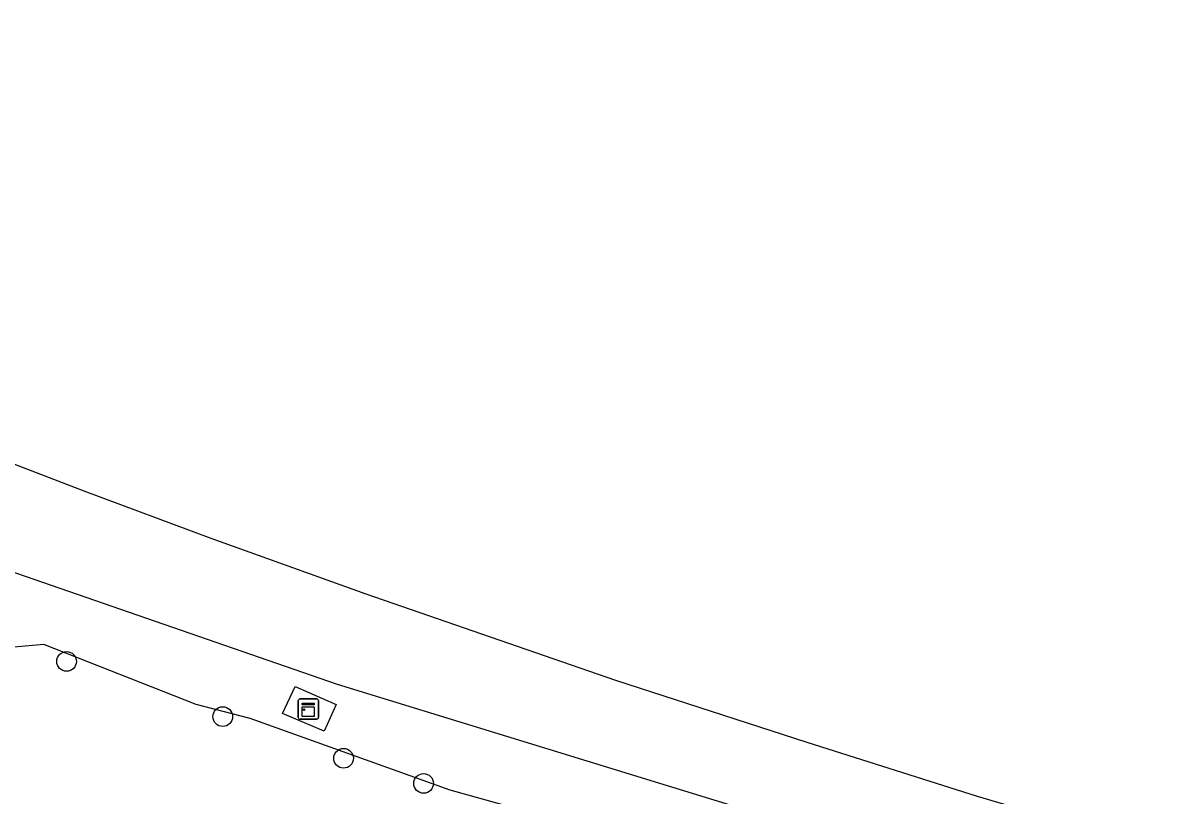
# Model space of a CAD drawing. Extents: x 159718 to 160783, y 383290 to 384030.
# Drawn here: x 160687.6 to 160744.9, y 383695.1 to 383733.5 of the extents above; entities that cross this region are included whole.
import ezdxf

# ---------------------------------------------------------------- set-up
doc = ezdxf.new("R2010")
doc.units = 0
for name, color, linetype in [('IMGEO_Boom', 7, 'Continuous'), ('IMGEO_Geluidsscherm', 7, 'Continuous'), ('IMGEO_Kast', 7, 'Continuous'), ('IMGEO_Perron', 7, 'Continuous'), ('IMGEO_Struiken', 7, 'Continuous'), ('IMGEO_Voetpad_halfverhard', 7, 'Continuous'), ('IMGEO_Voetpad_open', 7, 'Continuous')]:
    doc.layers.add(name, color=color, linetype=linetype)

msp = doc.modelspace()

# ---------------------------------------------------------------- linework, layer by layer
at = {"layer": 'IMGEO_Boom'}
for centre in [(160689.799, 383701.807), (160697.561, 383699.066), (160703.562, 383696.996), (160707.538, 383695.745)]:
    msp.add_circle(centre, 0.489, dxfattribs=at)
at = {"layer": 'IMGEO_Geluidsscherm'}
msp.add_lwpolyline([(160684.398, 383712.676), (160690.653, 383710.277), (160696.961, 383707.925), (160704.666, 383705.158), (160717.076, 383700.883), (160726.581, 383697.789), (160735.043, 383695.111), (160740.501, 383693.512), (160744.416, 383692.278), (160744.923, 383694.063)], dxfattribs=at)
at = {"layer": 'IMGEO_Kast'}
for p, q in [((160701.314, 383699.018), (160701.314, 383699.859)), ((160701.314, 383699.859), (160701.314, 383699.018)), ((160701.389, 383699.943), (160702.23, 383699.943)), ((160702.23, 383699.943), (160701.389, 383699.943)), ((160702.314, 383699.868), (160702.314, 383699.027)), ((160702.314, 383699.027), (160702.314, 383699.868)), ((160702.239, 383698.943), (160701.398, 383698.943)), ((160701.398, 383698.943), (160702.239, 383698.943))]:
    msp.add_line(p, q, dxfattribs=at)
for points in [[(160701.509, 383699.733), (160702.109, 383699.733), (160702.109, 383699.648), (160701.509, 383699.648), (160701.509, 383699.733)], [(160701.509, 383699.558), (160702.109, 383699.558), (160702.109, 383699.069), (160701.509, 383699.069), (160701.509, 383699.558)]]:
    msp.add_lwpolyline(points, dxfattribs=at)
msp.add_circle((160701.593, 383699.407), 0.0377, dxfattribs=at)
for centre, start, end in [((160701.392, 383699.865), 92.4484, 184.2845), ((160701.392, 383699.865), 92.4484, 184.2845), ((160702.236, 383699.865), 2.4484, 94.2845), ((160702.236, 383699.865), 2.4484, 94.2845), ((160701.392, 383699.021), 182.4484, 274.2845), ((160701.392, 383699.021), 182.4484, 274.2845), ((160702.236, 383699.021), 272.4484, 4.2845), ((160702.236, 383699.021), 272.4484, 4.2845)]:
    msp.add_arc(centre, 0.0779, start, end, dxfattribs=at)
at = {"layer": 'IMGEO_Perron'}
msp.add_lwpolyline([(160635.837, 383733.513), (160639.447, 383731.781), (160643.257, 383730.035), (160649.364, 383727.268), (160659.591, 383722.779), (160669.948, 383718.427), (160678.174, 383715.121), (160684.398, 383712.676), (160690.653, 383710.277), (160696.961, 383707.925), (160704.666, 383705.158), (160717.076, 383700.883), (160726.581, 383697.789), (160735.043, 383695.111), (160740.501, 383693.512)], dxfattribs=at)
at = {"layer": 'IMGEO_Struiken'}
msp.add_lwpolyline([(160632.666, 383726.581), (160646.548, 383720.787), (160670.505, 383711.999), (160703.249, 383700.683), (160724.066, 383694.29), (160724.044, 383693.517), (160725.275, 383693.198), (160728.716, 383692.144), (160731.885, 383690.916), (160738.794, 383687.708)], dxfattribs=at)
at = {"layer": 'IMGEO_Voetpad_halfverhard'}
msp.add_lwpolyline([(160738.349, 383686.344), (160737.841, 383685.776), (160732.687, 383688.048), (160726.609, 383689.995), (160720.531, 383691.942), (160714.501, 383693.841), (160708.851, 383695.408), (160698.927, 383698.969), (160696.235, 383699.672), (160688.667, 383702.652), (160686.235, 383702.425), (160683.698, 383700.291), (160676.382, 383690.49), (160631.456, 383723.934), (160631.509, 383724.052)], dxfattribs=at)
at = {"layer": 'IMGEO_Voetpad_open'}
msp.add_lwpolyline([(160703.201, 383699.669), (160702.592, 383698.336), (160700.523, 383699.217), (160701.161, 383700.569), (160703.201, 383699.669)], dxfattribs=at)

doc.saveas('drawing.dxf')
